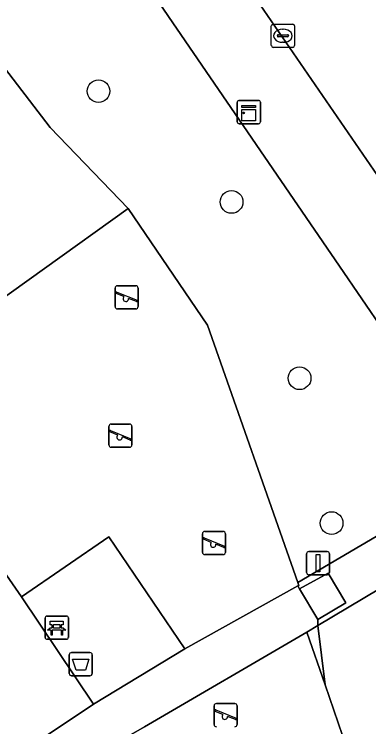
# Model space of a CAD drawing. Extents: x 157445 to 158888, y 383061 to 384688.
# Drawn here: x 158366.06 to 158381.33, y 383730.15 to 383760.86 of the extents above; entities that cross this region are included whole.
import ezdxf

# ---------------------------------------------------------------- set-up
doc = ezdxf.new("R2010")
doc.units = 0
for name, color, linetype in [('IMGEO_Afvalbak', 7, 'Continuous'), ('IMGEO_Bank', 7, 'Continuous'), ('IMGEO_Boom', 7, 'Continuous'), ('IMGEO_Groenvoorziening', 7, 'Continuous'), ('IMGEO_Hek', 7, 'Continuous'), ('IMGEO_Kast', 7, 'Continuous'), ('IMGEO_Kolk', 7, 'Continuous'), ('IMGEO_Rijbaan_lokaal_open', 7, 'Continuous'), ('IMGEO_Speelvoorziening', 7, 'Continuous'), ('IMGEO_Terreindeel_open', 7, 'Continuous'), ('IMGEO_Terreindeel_zand', 7, 'Continuous'), ('IMGEO_Verkeersbordpaal', 7, 'Continuous'), ('IMGEO_Voetpad_halfverhard', 7, 'Continuous'), ('IMGEO_Voetpad_open', 7, 'Continuous')]:
    doc.layers.add(name, color=color, linetype=linetype)

msp = doc.modelspace()

# ---------------------------------------------------------------- linework, layer by layer
at = {"layer": 'IMGEO_Afvalbak'}
for p, q in [((158368.433, 383732.451), (158368.433, 383733.251)), ((158368.433, 383733.251), (158368.433, 383732.451)), ((158368.533, 383733.351), (158369.323, 383733.351)), ((158369.323, 383733.351), (158368.533, 383733.351)), ((158369.423, 383733.251), (158369.423, 383732.451)), ((158369.423, 383732.451), (158369.423, 383733.251)), ((158369.323, 383732.351), (158368.533, 383732.351)), ((158368.533, 383732.351), (158369.323, 383732.351))]:
    msp.add_line(p, q, dxfattribs=at)
msp.add_lwpolyline([(158368.576, 383733.065), (158369.28, 383733.065), (158369.131, 383732.595), (158368.725, 383732.595), (158368.576, 383733.065)], dxfattribs=at)
for centre, start, end in [((158368.533, 383733.251), 90, 180), ((158368.533, 383733.251), 90, 180), ((158369.323, 383733.251), 0, 90), ((158369.323, 383733.251), 360, 90), ((158368.533, 383732.451), 180, 270), ((158368.533, 383732.451), 180, 270), ((158369.323, 383732.451), 270, 0), ((158369.323, 383732.451), 270, 0)]:
    msp.add_arc(centre, 0.1, start, end, dxfattribs=at)
at = {"layer": 'IMGEO_Bank'}
for p, q in [((158367.392, 383733.995), (158367.392, 383734.836)), ((158367.392, 383734.836), (158367.392, 383733.995)), ((158367.467, 383734.92), (158368.308, 383734.92)), ((158368.308, 383734.92), (158367.467, 383734.92)), ((158368.392, 383734.845), (158368.392, 383734.004)), ((158368.392, 383734.004), (158368.392, 383734.845)), ((158367.701, 383734.426), (158367.701, 383734.532)), ((158367.745, 383734.532), (158367.745, 383734.426)), ((158368.033, 383734.538), (158367.751, 383734.538)), ((158367.751, 383734.42), (158368.033, 383734.42)), ((158368.039, 383734.426), (158368.039, 383734.532)), ((158368.083, 383734.532), (158368.083, 383734.426)), ((158368.089, 383734.318), (158367.696, 383734.318)), ((158368.317, 383733.92), (158367.476, 383733.92)), ((158367.476, 383733.92), (158368.317, 383733.92))]:
    msp.add_line(p, q, dxfattribs=at)
for points in [[(158367.695, 383734.538), (158367.609, 383734.538), (158367.609, 383734.699), (158368.172, 383734.699), (158368.172, 383734.538), (158368.089, 383734.538)], [(158367.639, 383734.318), (158367.497, 383734.318), (158367.609, 383734.42), (158367.695, 383734.42)], [(158368.089, 383734.42), (158368.172, 383734.42), (158368.284, 383734.318), (158368.145, 383734.318)], [(158367.689, 383734.311), (158367.689, 383734.104), (158367.646, 383734.104), (158367.646, 383734.311)], [(158368.139, 383734.311), (158368.139, 383734.104), (158368.095, 383734.104), (158368.095, 383734.311)]]:
    msp.add_lwpolyline(points, dxfattribs=at)
for centre, radius, start, end in [((158367.47, 383734.842), 0.0779, 92.4484, 184.2845), ((158367.47, 383734.842), 0.0779, 92.4484, 184.2845), ((158368.314, 383734.842), 0.0779, 2.4484, 94.2845), ((158368.314, 383734.842), 0.0779, 2.4484, 94.2845), ((158367.694, 383734.531), 0.00671, 2.8957, 87.1043), ((158367.694, 383734.427), 0.00671, 272.8957, 357.1043), ((158367.751, 383734.531), 0.00671, 92.8957, 177.1043), ((158367.751, 383734.427), 0.00671, 182.8957, 267.1043), ((158368.033, 383734.531), 0.00671, 2.8957, 87.1043), ((158368.033, 383734.427), 0.00671, 272.8957, 357.1043), ((158368.09, 383734.531), 0.00671, 92.8957, 177.1043), ((158368.09, 383734.427), 0.00671, 182.8957, 267.1043), ((158367.639, 383734.311), 0.00671, 2.8957, 87.1043), ((158367.696, 383734.311), 0.00671, 92.8957, 177.1043), ((158368.088, 383734.311), 0.00671, 2.8957, 87.1043), ((158368.145, 383734.311), 0.00671, 92.8957, 177.1043), ((158367.47, 383733.998), 0.0779, 182.4484, 274.2845), ((158367.47, 383733.998), 0.0779, 182.4484, 274.2845), ((158368.314, 383733.998), 0.0779, 272.4484, 4.2845), ((158368.314, 383733.998), 0.0779, 272.4484, 4.2845)]:
    msp.add_arc(centre, radius, start, end, dxfattribs=at)
at = {"layer": 'IMGEO_Boom'}
for centre in [(158369.69, 383757.546), (158375.425, 383752.772), (158378.354, 383745.173), (158379.734, 383738.93)]:
    msp.add_circle(centre, 0.489, dxfattribs=at)
at = {"layer": 'IMGEO_Groenvoorziening'}
for points in [[(158366.318, 383770.192), (158363.686, 383774.013), (158360.204, 383771.702), (158359.361, 383772.903), (158358.978, 383772.64), (158359.883, 383771.265), (158360.104, 383770.649), (158360.266, 383770.197), (158361.895, 383765.648), (158364.589, 383759.9), (158367.614, 383755.986), (158370.973, 383752.484), (158374.382, 383747.457), (158378.281, 383736.362), (158384.856, 383740.231), (158385.405, 383740.783), (158385.839, 383741.558), (158380.076, 383750), (158372.705, 383760.759)], [(158370.973, 383752.484), (158367.614, 383755.986), (158364.589, 383759.9), (158356.469, 383755.532), (158348.434, 383755.111), (158342.629, 383754.785), (158347.815, 383750), (158354.942, 383743.425), (158352.244, 383740.443), (158365.395, 383728.404), (158369.471, 383731.127), (158366.372, 383735.75), (158360.141, 383744.729)], [(158380.389, 383729.228), (158381.331, 383726.546), (158381.863, 383725.032), (158390.883, 383727.749), (158385.748, 383738.455), (158379.138, 383734.518), (158379.451, 383731.96)], [(158379.451, 383731.96), (158379.138, 383734.518), (158378.67, 383734.233)]]:
    msp.add_lwpolyline(points, close=True, dxfattribs=at)
at = {"layer": 'IMGEO_Hek'}
for points in [[(158370.973, 383752.484), (158367.614, 383755.986), (158364.589, 383759.9)], [(158379.587, 383736.768), (158378.346, 383736.096)], [(158378.346, 383736.096), (158378.282, 383736.225)], [(158380.344, 383735.49), (158379.141, 383734.775)], [(158379.141, 383734.775), (158379.138, 383734.518)], [(158379.138, 383734.518), (158379.451, 383731.96)]]:
    msp.add_lwpolyline(points, dxfattribs=at)
at = {"layer": 'IMGEO_Kast'}
for p, q in [((158375.665, 383756.22), (158375.665, 383757.061)), ((158375.665, 383757.061), (158375.665, 383756.22)), ((158375.74, 383757.145), (158376.581, 383757.145)), ((158376.581, 383757.145), (158375.74, 383757.145)), ((158376.665, 383757.07), (158376.665, 383756.229)), ((158376.665, 383756.229), (158376.665, 383757.07)), ((158376.59, 383756.145), (158375.749, 383756.145)), ((158375.749, 383756.145), (158376.59, 383756.145))]:
    msp.add_line(p, q, dxfattribs=at)
for points in [[(158375.86, 383756.935), (158376.46, 383756.935), (158376.46, 383756.85), (158375.86, 383756.85), (158375.86, 383756.935)], [(158375.86, 383756.76), (158376.46, 383756.76), (158376.46, 383756.271), (158375.86, 383756.271), (158375.86, 383756.76)]]:
    msp.add_lwpolyline(points, dxfattribs=at)
msp.add_circle((158375.944, 383756.609), 0.0377, dxfattribs=at)
for centre, start, end in [((158375.743, 383757.067), 92.4484, 184.2845), ((158375.743, 383757.067), 92.4484, 184.2845), ((158376.587, 383757.067), 2.4484, 94.2845), ((158376.587, 383757.067), 2.4484, 94.2845), ((158375.743, 383756.223), 182.4484, 274.2845), ((158375.743, 383756.223), 182.4484, 274.2845), ((158376.587, 383756.223), 272.4484, 4.2845), ((158376.587, 383756.223), 272.4484, 4.2845)]:
    msp.add_arc(centre, 0.0779, start, end, dxfattribs=at)
at = {"layer": 'IMGEO_Kolk'}
for p, q in [((158377.211, 383760.435), (158378.063, 383760.435)), ((158377.136, 383759.509), (158377.136, 383760.361)), ((158377.624, 383760.215), (158377.649, 383760.215)), ((158378.137, 383760.361), (158378.137, 383759.509)), ((158377.395, 383759.929), (158377.395, 383759.941)), ((158377.833, 383759.892), (158377.435, 383759.892)), ((158377.438, 383759.978), (158377.836, 383759.978)), ((158377.879, 383759.941), (158377.879, 383759.929)), ((158377.647, 383759.655), (158377.622, 383759.655)), ((158378.063, 383759.435), (158377.211, 383759.435))]:
    msp.add_line(p, q, dxfattribs=at)
for points in [[(158377.211, 383760.435), (158378.063, 383760.435)], [(158377.136, 383759.509), (158377.136, 383760.361)], [(158378.137, 383760.361), (158378.137, 383759.509)], [(158378.063, 383759.435), (158377.211, 383759.435)]]:
    msp.add_lwpolyline(points, dxfattribs=at)
for centre, radius, start, end in [((158377.213, 383760.359), 0.0765, 91.552, 178.448), ((158377.213, 383760.359), 0.0765, 91.552, 178.448), ((158378.061, 383760.359), 0.0765, 1.552, 88.448), ((158378.061, 383760.359), 0.0765, 1.552, 88.448), ((158377.435, 383759.938), 0.0403, 85.8775, 175.7526), ((158377.432, 383759.928), 0.0366, 178.938, 274.7102), ((158377.836, 383759.935), 0.043, 264.8664, 352.4533), ((158377.84, 383759.94), 0.0386, 1.7309, 96.639), ((158377.213, 383759.511), 0.0765, 181.552, 268.448), ((158377.213, 383759.511), 0.0765, 181.552, 268.448), ((158378.061, 383759.511), 0.0765, 271.552, 358.448), ((158378.061, 383759.511), 0.0765, 271.552, 358.448)]:
    msp.add_arc(centre, radius, start, end, dxfattribs=at)
for centre, major_axis, ratio, start_param, end_param in [((158377.623, 383759.935), (-0.387, 0.002), 0.722429, 4.712389, 7.853982), ((158377.648, 383759.935), (-0.39, 0.002), 0.717154, 1.570796, 4.712389)]:
    msp.add_ellipse(centre, major_axis=major_axis, ratio=ratio, start_param=start_param, end_param=end_param, dxfattribs=at)
at = {"layer": 'IMGEO_Rijbaan_lokaal_open'}
msp.add_lwpolyline([(158351.79, 383795.879), (158360.219, 383785.273), (158360.625, 383784.68), (158361.89, 383782.81), (158367.182, 383775.081), (158384.398, 383750), (158398.86, 383728.748)], dxfattribs=at)
at = {"layer": 'IMGEO_Speelvoorziening'}
for p, q in [((158370.506, 383749.163), (158371.296, 383749.163)), ((158371.296, 383749.163), (158370.506, 383749.163)), ((158370.406, 383748.263), (158370.406, 383749.063)), ((158370.406, 383749.063), (158370.406, 383748.263)), ((158370.789, 383748.691), (158370.45, 383748.828)), ((158370.475, 383748.888), (158371.351, 383748.535)), ((158371.396, 383749.063), (158371.396, 383748.263)), ((158371.396, 383748.263), (158371.396, 383749.063)), ((158371.327, 383748.475), (158370.987, 383748.612)), ((158371.296, 383748.163), (158370.506, 383748.163)), ((158370.506, 383748.163), (158371.296, 383748.163)), ((158370.139, 383742.296), (158370.139, 383743.096)), ((158370.139, 383743.096), (158370.139, 383742.296)), ((158370.239, 383743.196), (158371.029, 383743.196)), ((158371.029, 383743.196), (158370.239, 383743.196)), ((158371.129, 383743.096), (158371.129, 383742.296)), ((158371.129, 383742.296), (158371.129, 383743.096)), ((158370.522, 383742.724), (158370.183, 383742.861)), ((158370.208, 383742.921), (158371.084, 383742.568)), ((158371.06, 383742.508), (158370.72, 383742.645)), ((158371.029, 383742.196), (158370.239, 383742.196)), ((158370.239, 383742.196), (158371.029, 383742.196)), ((158374.167, 383737.669), (158374.167, 383738.469)), ((158374.167, 383738.469), (158374.167, 383737.669)), ((158374.267, 383738.569), (158375.057, 383738.569)), ((158375.057, 383738.569), (158374.267, 383738.569)), ((158375.157, 383738.469), (158375.157, 383737.669)), ((158375.157, 383737.669), (158375.157, 383738.469)), ((158374.55, 383738.097), (158374.211, 383738.234)), ((158374.236, 383738.294), (158375.112, 383737.941)), ((158375.088, 383737.881), (158374.748, 383738.018)), ((158375.057, 383737.569), (158374.267, 383737.569)), ((158374.267, 383737.569), (158375.057, 383737.569)), ((158374.67, 383730.251), (158374.67, 383731.051)), ((158374.67, 383731.051), (158374.67, 383730.251)), ((158374.77, 383731.151), (158375.56, 383731.151)), ((158375.56, 383731.151), (158374.77, 383731.151)), ((158375.66, 383731.051), (158375.66, 383730.251)), ((158375.66, 383730.251), (158375.66, 383731.051)), ((158375.053, 383730.679), (158374.714, 383730.816)), ((158374.739, 383730.876), (158375.615, 383730.523)), ((158375.591, 383730.463), (158375.251, 383730.6))]:
    msp.add_line(p, q, dxfattribs=at)
for centre, radius, start, end in [((158370.506, 383749.063), 0.1, 90, 180), ((158370.506, 383749.063), 0.1, 90, 180), ((158371.296, 383749.063), 0.1, 0, 90), ((158371.296, 383749.063), 0.1, 360, 90), ((158370.463, 383748.858), 0.0327, 68.078, 248.078), ((158370.868, 383748.601), 0.12, 130.9928, 5.1632), ((158371.339, 383748.505), 0.0327, 248.078, 68.078), ((158370.506, 383748.263), 0.1, 180, 270), ((158370.506, 383748.263), 0.1, 180, 270), ((158371.296, 383748.263), 0.1, 270, 0), ((158371.296, 383748.263), 0.1, 270, 0), ((158370.239, 383743.096), 0.1, 90, 180), ((158370.239, 383743.096), 0.1, 90, 180), ((158371.029, 383743.096), 0.1, 0, 90), ((158371.029, 383743.096), 0.1, 360, 90), ((158370.196, 383742.891), 0.0327, 68.078, 248.078), ((158370.601, 383742.634), 0.12, 130.9928, 5.1632), ((158371.072, 383742.538), 0.0327, 248.078, 68.078), ((158370.239, 383742.296), 0.1, 180, 270), ((158370.239, 383742.296), 0.1, 180, 270), ((158371.029, 383742.296), 0.1, 270, 0), ((158371.029, 383742.296), 0.1, 270, 0), ((158374.267, 383738.469), 0.1, 90, 180), ((158374.267, 383738.469), 0.1, 90, 180), ((158375.057, 383738.469), 0.1, 0, 90), ((158375.057, 383738.469), 0.1, 360, 90), ((158374.224, 383738.264), 0.0327, 68.078, 248.078), ((158374.629, 383738.007), 0.12, 130.9928, 5.1632), ((158375.1, 383737.911), 0.0327, 248.078, 68.078), ((158374.267, 383737.669), 0.1, 180, 270), ((158374.267, 383737.669), 0.1, 180, 270), ((158375.057, 383737.669), 0.1, 270, 0), ((158375.057, 383737.669), 0.1, 270, 0), ((158374.77, 383731.051), 0.1, 90, 180), ((158374.77, 383731.051), 0.1, 90, 180), ((158375.56, 383731.051), 0.1, 0, 90), ((158375.56, 383731.051), 0.1, 360, 90), ((158374.727, 383730.846), 0.0327, 68.078, 248.078), ((158375.132, 383730.589), 0.12, 130.9928, 5.1632), ((158375.603, 383730.493), 0.0327, 248.078, 68.078), ((158374.77, 383730.251), 0.1, 180, 270), ((158374.77, 383730.251), 0.1, 180, 270), ((158375.56, 383730.251), 0.1, 270, 0), ((158375.56, 383730.251), 0.1, 270, 0)]:
    msp.add_arc(centre, radius, start, end, dxfattribs=at)
at = {"layer": 'IMGEO_Terreindeel_open'}
msp.add_lwpolyline([(158379.141, 383734.775), (158380.344, 383735.49), (158379.587, 383736.768), (158378.346, 383736.096)], close=True, dxfattribs=at)
at = {"layer": 'IMGEO_Terreindeel_zand'}
for points in [[(158374.382, 383747.457), (158370.973, 383752.484), (158360.141, 383744.729), (158366.372, 383735.75), (158370.139, 383738.337), (158373.413, 383733.517), (158378.282, 383736.225), (158378.321, 383736.247), (158378.281, 383736.362)], [(158379.451, 383731.96), (158378.67, 383734.233), (158371.676, 383730.155), (158370.6, 383729.526), (158373.91, 383724.664), (158380.389, 383729.228)]]:
    msp.add_lwpolyline(points, close=True, dxfattribs=at)
at = {"layer": 'IMGEO_Verkeersbordpaal'}
for p, q in [((158378.652, 383736.806), (158378.652, 383737.606)), ((158378.652, 383737.606), (158378.652, 383736.806)), ((158378.752, 383737.706), (158379.542, 383737.706)), ((158379.542, 383737.706), (158378.752, 383737.706)), ((158379.642, 383737.606), (158379.642, 383736.806)), ((158379.642, 383736.806), (158379.642, 383737.606)), ((158379.542, 383736.706), (158378.752, 383736.706)), ((158378.752, 383736.706), (158379.542, 383736.706))]:
    msp.add_line(p, q, dxfattribs=at)
msp.add_lwpolyline([(158379.072, 383737.581), (158379.222, 383737.581), (158379.222, 383736.831), (158379.072, 383736.831), (158379.072, 383737.581)], dxfattribs=at)
for centre, start, end in [((158378.752, 383737.606), 90, 180), ((158378.752, 383737.606), 90, 180), ((158379.542, 383737.606), 0, 90), ((158379.542, 383737.606), 360, 90), ((158378.752, 383736.806), 180, 270), ((158378.752, 383736.806), 180, 270), ((158379.542, 383736.806), 270, 0), ((158379.542, 383736.806), 270, 0)]:
    msp.add_arc(centre, 0.1, start, end, dxfattribs=at)
at = {"layer": 'IMGEO_Voetpad_halfverhard'}
msp.add_lwpolyline([(158385.748, 383738.455), (158385.841, 383738.511), (158386.722, 383738.806), (158387.645, 383738.912), (158385.839, 383741.558), (158385.405, 383740.783), (158384.856, 383740.231), (158378.281, 383736.362), (158378.321, 383736.247), (158378.282, 383736.225), (158378.346, 383736.096), (158379.587, 383736.768), (158380.344, 383735.49), (158379.141, 383734.775), (158379.138, 383734.518)], close=True, dxfattribs=at)
msp.add_lwpolyline([(158370.6, 383729.526), (158371.676, 383730.155), (158378.67, 383734.233), (158379.138, 383734.518), (158379.141, 383734.775), (158378.346, 383736.096), (158378.282, 383736.225), (158373.413, 383733.517), (158369.471, 383731.127), (158365.395, 383728.404), (158363.952, 383727.521), (158360.711, 383725.717), (158354.787, 383722.944), (158354.494, 383722.802), (158347.473, 383719.408), (158346.335, 383718.858), (158343.659, 383717.362), (158343.034, 383717.001), (158344.109, 383715.365), (158344.576, 383715.651)], dxfattribs=at)
at = {"layer": 'IMGEO_Voetpad_open'}
for points in [[(158398.86, 383728.748), (158384.398, 383750), (158367.182, 383775.081), (158361.89, 383782.81)], [(158363.686, 383774.013), (158366.318, 383770.192), (158372.705, 383760.759), (158380.076, 383750), (158385.839, 383741.558), (158387.645, 383738.912), (158400.646, 383719.878)]]:
    msp.add_lwpolyline(points, dxfattribs=at)
msp.add_lwpolyline([(158373.413, 383733.517), (158370.139, 383738.337), (158366.372, 383735.75), (158369.471, 383731.127)], close=True, dxfattribs=at)

doc.saveas('drawing.dxf')
